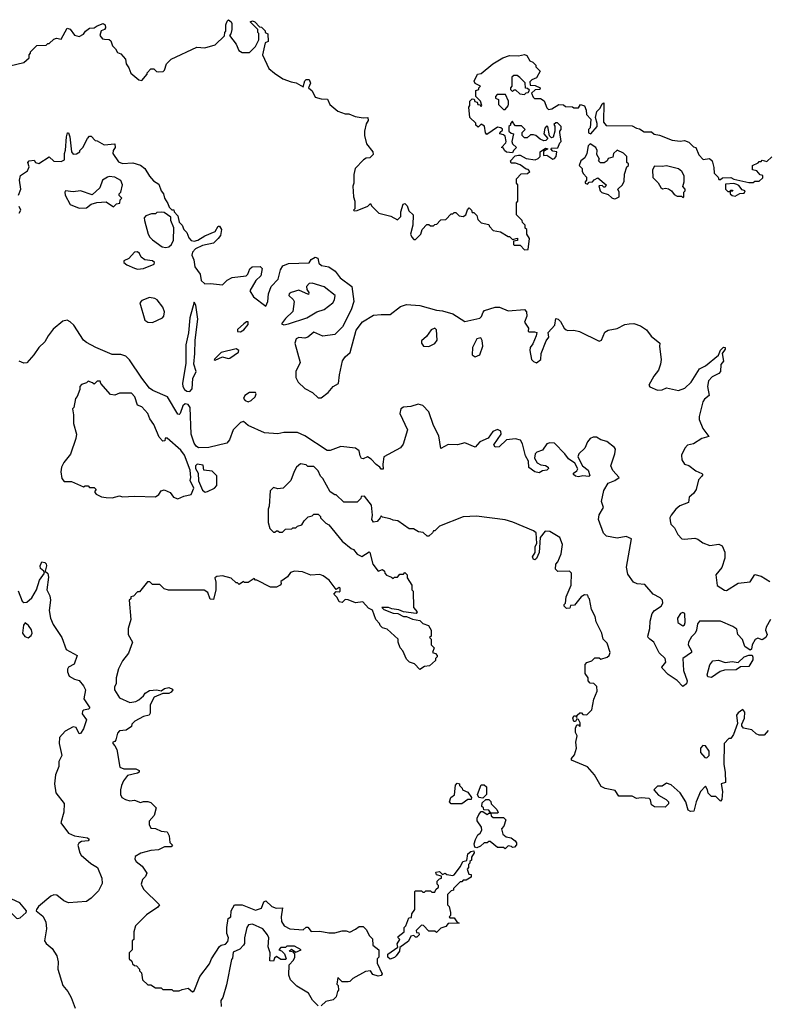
# Model space of a CAD drawing. Extents: x 2472589 to 2662339, y 701009 to 849030.
# Tile 320 of 406: x 2598368 to 2603369, y 725210 to 731800. Entities that reach past the tile are written whole.
import ezdxf

# ---------------------------------------------------------------- set-up
doc = ezdxf.new("R2010")
doc.units = 0

msp = doc.modelspace()

# ---------------------------------------------------------------- linework, layer by layer
at = {"layer": '0CON05XD'}
for points in [[(2598205, 731468.8), (2598396.1, 731513.9), (2598430, 731545), (2598430, 731565), (2598440, 731575), (2598440, 731585), (2598481.7, 731628.3), (2598545, 731630), (2598555, 731640), (2598565, 731640), (2598595, 731670), (2598613, 731677), (2598645, 731670), (2598685, 731742.5), (2598705, 731737.5), (2598735, 731697.5), (2598765, 731687.5), (2598795, 731702.5), (2598807.9, 731722.1), (2598835, 731743.8), (2598865, 731746.2), (2598885, 731760), (2598925, 731774), (2598940, 731765), (2598942, 731745), (2598935, 731733.3), (2598913.3, 731725), (2598902.5, 731695), (2598921.7, 731671.7), (2598935, 731670), (2598965, 731666.7), (2598978.3, 731658.3), (2598987.5, 731625), (2599007.5, 731605), (2599020.7, 731580.7), (2599045, 731572.5), (2599075, 731536.7), (2599079.2, 731505), (2599098.1, 731478.1), (2599112.1, 731442.1), (2599165, 731397.5), (2599185, 731392.5), (2599220, 731435), (2599220, 731445), (2599245, 731470), (2599265, 731470), (2599283, 731453), (2599295, 731450), (2599327, 731453), (2599337, 731463), (2599350, 731505), (2599380, 731535), (2599553, 731617), (2599605, 731612.5), (2599675, 731632.5), (2599738.3, 731691.7), (2599740, 731715), (2599747.5, 731722.5), (2599746.7, 731765), (2599755, 731790), (2599765, 731800), (2599782.5, 731785), (2599786.4, 731773.6), (2599786.4, 731733.6), (2599780, 731705), (2599770, 731695), (2599816.1, 731636.1), (2599833, 731593), (2599855, 731580), (2599905, 731580), (2599945, 731620), (2599967.5, 731665), (2599967.5, 731707.5), (2599960, 731715), (2599960, 731735), (2599910, 731785), (2599925, 731792.5), (2599940, 731785), (2599971.7, 731751.7), (2599985, 731750), (2600010, 731725), (2600010, 731715), (2600027.5, 731705), (2600030, 731655), (2600010, 731645), (2599992.5, 731565), (2600033.9, 731473.9), (2600071.2, 731441.2), (2600127.5, 731405), (2600183.8, 731383.8), (2600217, 731377), (2600265, 731350), (2600275, 731390), (2600285, 731400), (2600305, 731400), (2600312.5, 731375), (2600300, 731345), (2600323, 731323), (2600345, 731282.5), (2600385, 731270), (2600427, 731267), (2600442.3, 731232.3), (2600495, 731187.5), (2600545, 731170), (2600569.3, 731169.3), (2600611.7, 731151.7), (2600665, 731143.3), (2600696.7, 731145), (2600698.8, 731125), (2600686, 731104), (2600673.8, 731055), (2600673.8, 731025), (2600688.3, 730968.3), (2600730, 730915), (2600731.7, 730898.3), (2600710, 730875), (2600685, 730872.5), (2600667, 730863), (2600612.5, 730805), (2600602.5, 730765), (2600602.5, 730705), (2600596.7, 730685), (2600600, 730615), (2600608.8, 730585), (2600610, 730535), (2600600, 730525), (2600605, 730520), (2600625, 730522.5), (2600697, 730553), (2600715, 730570), (2600720, 730555), (2600770, 730505), (2600850, 730485), (2600895, 730460), (2600917, 730483), (2600917.5, 730515), (2600932.5, 730565), (2600945, 730570), (2600960, 730555), (2600971.7, 730521.7), (2601000, 730495), (2600997.5, 730425), (2600982.5, 730365), (2600990, 730345), (2601005, 730330), (2601015, 730330), (2601050, 730365), (2601060, 730395), (2601091.7, 730428.3), (2601105, 730430), (2601115, 730420), (2601135, 730420), (2601145, 730430), (2601158.3, 730431.7), (2601180, 730455), (2601185, 730460), (2601218.3, 730461.7), (2601255, 730500), (2601265, 730500), (2601275, 730510), (2601285, 730510), (2601308.3, 730488.3), (2601335, 730482.5), (2601352.5, 730495), (2601363, 730527), (2601375, 730540), (2601390, 730525), (2601395, 730510), (2601405, 730510), (2601425, 730490), (2601431.7, 730461.7), (2601455, 730440), (2601505, 730430), (2601510, 730415), (2601535, 730390), (2601585, 730380), (2601635, 730350), (2601645, 730350), (2601665, 730330), (2601697, 730337), (2601698.3, 730321.7), (2601671.7, 730318.3), (2601670, 730295), (2601675, 730290), (2601715, 730290), (2601745, 730260), (2601768.3, 730261.7), (2601777.5, 730335), (2601760, 730365), (2601760, 730395), (2601750, 730405), (2601750, 730425), (2601731.7, 730441.7), (2601730, 730455), (2601690, 730495), (2601690, 730575), (2601700, 730585), (2601700, 730695), (2601690, 730705), (2601690, 730735), (2601721.7, 730768.3), (2601765, 730770), (2601780, 730785), (2601768.3, 730798.3), (2601755, 730800), (2601715, 730827.5), (2601685, 730840), (2601655, 730840), (2601650, 730855), (2601681.7, 730888.3), (2601705, 730892.5), (2601715, 730892.5), (2601755, 730870), (2601817, 730863), (2601835, 730870), (2601850, 730885), (2601850, 730915), (2601885, 730940), (2601900, 730935), (2601871.7, 730918.3), (2601871.7, 730891.7), (2601895, 730892.5), (2601935, 730867.5), (2601945, 730870), (2601957.5, 730885), (2601960, 730915), (2601935, 730920), (2601920, 730935), (2601925, 730940), (2601968.3, 730941.7), (2601980, 730975), (2601990, 730985), (2601980, 731045), (2601980, 731055), (2601990, 731065), (2601990, 731085), (2601965, 731110), (2601955, 731110), (2601941.7, 731098.3), (2601947.5, 731087.5), (2601947.5, 731055), (2601936.7, 731013.3), (2601925, 731010), (2601912.5, 731022.5), (2601900, 731085), (2601891.7, 731088.3), (2601880, 731075), (2601873.3, 731035), (2601900, 731005), (2601888.3, 730991.7), (2601875, 730990), (2601849.3, 730999.3), (2601820, 731025), (2601805, 731030), (2601785, 731030), (2601761.7, 731008.3), (2601745, 731010), (2601730, 731025), (2601730, 731045), (2601750, 731065), (2601725, 731090), (2601685, 731090), (2601670, 731105), (2601665, 731120), (2601650, 731105), (2601650, 731095), (2601640, 731085), (2601640, 731055), (2601655, 731040), (2601670, 731035), (2601660, 730985), (2601665, 730970), (2601690, 730945), (2601670, 730925), (2601665, 730910), (2601625, 730912.5), (2601610, 730925), (2601605, 730940), (2601590, 730945), (2601620, 730975), (2601622.5, 730985), (2601615, 731020), (2601605, 731030), (2601580, 731035), (2601581.7, 731048.3), (2601598.3, 731061.7), (2601598.3, 731068.3), (2601587, 731077), (2601565, 731080), (2601491.7, 731031.7), (2601483, 731043), (2601476.4, 731086.4), (2601455, 731100), (2601435, 731080), (2601420, 731095), (2601418.3, 731108.3), (2601380, 731145), (2601372.5, 731215), (2601380, 731225), (2601380, 731255), (2601395, 731270), (2601408.3, 731268.3), (2601411.7, 731251.7), (2601428.3, 731248.3), (2601431.7, 731231.7), (2601445, 731230), (2601455, 731220), (2601460, 731225), (2601450, 731255), (2601420, 731285), (2601420, 731325), (2601438.3, 731331.7), (2601440, 731345), (2601450, 731355), (2601413.6, 731373.6), (2601408.3, 731388.3), (2601430, 731435), (2601455, 731440), (2601532.5, 731505), (2601600, 731545), (2601645, 731560), (2601705, 731557.5), (2601745, 731566.7), (2601759.3, 731559.3), (2601780, 731525), (2601800, 731515), (2601820, 731495), (2601820, 731485), (2601850, 731455), (2601825, 731410), (2601793, 731397), (2601780, 731385), (2601781.7, 731361.7), (2601815, 731360), (2601850, 731345), (2601848.3, 731331.7), (2601815, 731330), (2601791.7, 731308.3), (2601801.7, 731281.7), (2601812.5, 731272.5), (2601851.7, 731271.7), (2601876.4, 731256.4), (2601895, 731210), (2601905, 731200), (2601927, 731203), (2601975, 731232.5), (2602005, 731230), (2602018.3, 731218.3), (2602065, 731217.5), (2602075, 731210), (2602105, 731210), (2602118.3, 731231.7), (2602145, 731222.5), (2602157.5, 731195), (2602160, 731165), (2602187.5, 731135), (2602183, 731077), (2602172.5, 731065), (2602173.3, 731043.3), (2602187.5, 731035), (2602230, 731085), (2602230.8, 731105), (2602218.8, 731145), (2602228.8, 731185), (2602251.1, 731208.9), (2602265, 731237.5), (2602275, 731242.5), (2602274.2, 731114.2), (2602291.7, 731091.7), (2602465, 731090), (2602493, 731073), (2602515, 731070), (2602545, 731050), (2602595, 731050), (2602613, 731033), (2602647, 731027), (2602733, 730993), (2602785, 730987.5), (2602815, 730992.5), (2602845, 730980), (2602875, 730950), (2602890, 730945), (2602910, 730895), (2602940, 730865), (2602981.7, 730871.7), (2603000, 730855), (2603011.7, 730811.7), (2603013, 730773), (2603040, 730745), (2603045, 730730), (2603055, 730730), (2603068.3, 730741.7), (2603125, 730743.3), (2603145, 730732.5), (2603245, 730710), (2603275, 730710), (2603285, 730720), (2603315, 730720), (2603338.3, 730741.7), (2603338.3, 730758.3), (2603321.7, 730761.7), (2603298.3, 730788.3), (2603270, 730795), (2603270, 730825), (2603308.3, 730841.7), (2603315, 730850), (2603328.3, 730851.7), (2603335, 730860), (2603365, 730850), (2603398.3, 730881.7)], [(2601745, 731300), (2601755, 731310), (2601768.3, 731311.7), (2601778.3, 731328.3), (2601765, 731340), (2601751.7, 731341.7), (2601748.3, 731378.3), (2601713, 731413), (2601695, 731427.5), (2601673, 731427), (2601660, 731415), (2601660, 731355), (2601650, 731345), (2601651.7, 731331.7), (2601665, 731320), (2601675, 731330), (2601685, 731330), (2601713, 731303), (2601745, 731300)], [(2601615, 731200), (2601636.2, 731223.8), (2601637.5, 731235), (2601637.5, 731255), (2601618.3, 731298.3), (2601561.7, 731298.3), (2601550, 731285), (2601550, 731275), (2601570, 731265), (2601571.7, 731231.7), (2601605, 731200), (2601615, 731200)], [(2598360, 730625), (2598375.6, 730665), (2598365.8, 730725), (2598372.9, 730757.1), (2598420.7, 730789.3), (2598430, 730815), (2598422.5, 730845), (2598430, 730855), (2598465, 730860), (2598473.3, 730843.3), (2598495, 730836.7), (2598565, 730882.5), (2598595, 730854), (2598645, 730852), (2598667.5, 730862.5), (2598666.7, 730905), (2598673.9, 730926.1), (2598680, 731015), (2598688.3, 731041.7), (2598695, 731042.5), (2598704, 731015), (2598713.3, 730915), (2598725, 730900), (2598747, 730903), (2598770, 730915), (2598770, 730925), (2598790, 730945), (2598820, 731005), (2598835, 731020), (2598845, 731020), (2598871.7, 730991.7), (2598885, 730990), (2598933, 730963), (2599005, 730970), (2599006.2, 730945), (2598992, 730925), (2598990, 730905), (2599028.3, 730848.3), (2599055, 730837.5), (2599125, 730842.5), (2599175, 730826.7), (2599205, 730803.3), (2599235, 730752.5), (2599262.3, 730722.3), (2599299.4, 730699.4), (2599314.1, 730654.1), (2599328.8, 730635), (2599336.7, 730605), (2599359.5, 730569.5), (2599367.5, 730545), (2599385, 730527.5), (2599398.3, 730528.3), (2599400, 730515), (2599425, 730487.5), (2599433.3, 730445), (2599455.5, 730425.5), (2599466.2, 730395), (2599485.8, 730375.8), (2599499.3, 730339.3), (2599515, 730322.5), (2599535, 730317.5), (2599560, 730325), (2599606.2, 730353.8), (2599675, 730382.5), (2599695, 730417.5), (2599705, 730417.5), (2599716.7, 730395), (2599710, 730355), (2599695, 730336)], [(2602345, 730600), (2602355, 730602.5), (2602377.5, 730615), (2602377.5, 730645), (2602370, 730665), (2602400, 730695), (2602411.7, 730718.3), (2602413, 730767), (2602430, 730815), (2602440, 730825), (2602440, 730835), (2602430, 730845), (2602430, 730885), (2602407, 730907), (2602365, 730926.7), (2602340, 730905), (2602335, 730880), (2602305, 730870), (2602297.5, 730855), (2602277.7, 730842.3), (2602253, 730843), (2602240, 730855), (2602247.5, 730867.5), (2602228.3, 730898.3), (2602230, 730925), (2602222.5, 730945), (2602185, 730970), (2602170, 730955), (2602162.5, 730905), (2602147.5, 730875), (2602122.5, 730855), (2602110, 730825), (2602130, 730805), (2602130, 730785), (2602138.3, 730768.3), (2602160, 730745), (2602160, 730725), (2602150, 730715), (2602150, 730705), (2602165, 730700), (2602178.3, 730711.7), (2602200, 730715), (2602210.7, 730729.3), (2602235, 730742.5), (2602290, 730695), (2602285, 730680), (2602275, 730680), (2602265, 730690), (2602241.7, 730688.3), (2602250, 730655), (2602263, 730643), (2602305, 730630), (2602328.3, 730608.3), (2602345, 730600)], [(2602805, 730610), (2602810, 730615), (2602810, 730645), (2602820, 730655), (2602820, 730665), (2602803.6, 730683.6), (2602812.5, 730715), (2602812.5, 730755), (2602796.7, 730785), (2602775, 730801.2), (2602695, 730822.5), (2602665, 730817.5), (2602615, 730820), (2602600, 730795), (2602603, 730743), (2602638.3, 730708.3), (2602657, 730677), (2602668.3, 730668.3), (2602687.5, 730672.5), (2602707.7, 730667.7), (2602727.5, 730655), (2602745, 730630), (2602765, 730620), (2602795, 730620), (2602805, 730610)], [(2598765, 730537.5), (2598815, 730540), (2598845.5, 730564.5), (2598883.1, 730576.9), (2598945, 730582), (2598995, 730547.5), (2599015, 730567.5), (2599037.5, 730572.5), (2599040, 730595), (2599050, 730605), (2599033, 730623), (2599032.5, 730635), (2599043.3, 730646.7), (2599056.2, 730695), (2599044, 730724), (2599005, 730746), (2598965, 730750), (2598954.5, 730745.5), (2598921.2, 730725), (2598903.3, 730675), (2598853, 730627), (2598775, 730655.7), (2598725, 730648.5), (2598675, 730654), (2598668.6, 730645), (2598671.1, 730625), (2598704.2, 730564.2), (2598765, 730537.5)], [(2603155, 730620), (2603185, 730637.5), (2603215, 730640), (2603220, 730655), (2603201.7, 730661.7), (2603179.3, 730689.3), (2603165, 730697.5), (2603145, 730703.3), (2603090, 730700), (2603090, 730665), (2603105, 730650), (2603120, 730650), (2603121.7, 730658.3), (2603135, 730660), (2603138.3, 730651.7), (2603120, 730650), (2603120, 730635), (2603135, 730622.5), (2603155, 730620)], [(2598365, 730505.8), (2598374, 730526), (2598365, 730550)], [(2599345, 730276.2), (2599365, 730280), (2599384.1, 730295.9), (2599396.2, 730325), (2599398, 730408), (2599377.5, 730455), (2599378.3, 730478.3), (2599335, 730510), (2599315, 730512.5), (2599285, 730510), (2599275, 730500), (2599248.3, 730501.7), (2599211.7, 730488.3), (2599200, 730475), (2599203.3, 730455), (2599226, 730365), (2599238, 730345), (2599255.7, 730325.7), (2599320.9, 730280.9), (2599345, 730276.2)], [(2599695, 730336), (2599663.3, 730305), (2599590.6, 730289.4), (2599542.9, 730267.1), (2599523.3, 730243.3), (2599520, 730225), (2599533, 730193), (2599538.8, 730145), (2599575, 730096.7), (2599582, 730055), (2599605, 730032.9), (2599645, 730034.7), (2599724.4, 730025.6), (2599755, 730056.7), (2599790, 730075), (2599883.6, 730086.4), (2599893.6, 730096.4), (2599906.4, 730133.6), (2599922.5, 730145), (2599977.3, 730147.3), (2599990, 730135), (2599980, 730085), (2599946.7, 730055), (2599907.5, 729985), (2599931.2, 729945), (2600015, 729882.5), (2600026.7, 729915), (2600032.5, 729965), (2600050, 730015), (2600096.1, 730063.9), (2600111.4, 730125), (2600127, 730153), (2600165, 730167.5), (2600305, 730173.3), (2600317.5, 730195), (2600345, 730210), (2600362.5, 730205), (2600369.5, 730169.5), (2600385.9, 730155.9), (2600435, 730145.7), (2600477.8, 730117.8), (2600511.5, 730071.5), (2600590, 730015), (2600602.7, 729915), (2600585, 729857.5), (2600526.9, 729745), (2600475, 729692), (2600395, 729681.2), (2600335, 729708.6), (2600295, 729674.2), (2600275, 729669.2), (2600235, 729674), (2600216.2, 729665), (2600209.2, 729635), (2600242.9, 729505), (2600215.5, 729445), (2600215.5, 729405), (2600231.1, 729375), (2600275, 729332.1), (2600325.3, 729305.3), (2600365, 729269.5), (2600385, 729270), (2600432.1, 729305), (2600464.7, 729345.3), (2600500.5, 729365), (2600506.4, 729423.6), (2600526.4, 729516.4), (2600545, 729542.5), (2600578.2, 729571.8), (2600618.5, 729721.5), (2600661.7, 729778.3), (2600735, 729821.5), (2600785, 729828), (2600845, 729826.9), (2600915, 729879.6), (2600955, 729893.8), (2601045, 729886.5), (2601155, 729855.8), (2601195, 729851.9), (2601265, 729830.6), (2601345, 729781.2), (2601445, 729802), (2601457, 729813), (2601467.3, 729842.7), (2601477.1, 729852.9), (2601547.5, 729875), (2601576.9, 729876.9), (2601635, 729852.5), (2601745, 729860), (2601757.5, 729845), (2601760, 729815), (2601743.8, 729775), (2601771.2, 729735), (2601770, 729715), (2601775, 729710), (2601811.7, 729711.7), (2601826.1, 729706.1), (2601822.5, 729685), (2601800.4, 729629.6), (2601783.5, 729605), (2601780, 729585), (2601792.5, 729525), (2601805, 729512), (2601825, 729504), (2601853.8, 729525), (2601856.2, 729565), (2601890, 729650), (2601907.5, 729675), (2601903, 729707), (2601946.7, 729755), (2601955, 729800), (2601970, 729795), (2601985, 729780), (2602010, 729735), (2602023.9, 729723.9), (2602035, 729718.8), (2602075, 729721.4), (2602112.4, 729712.4), (2602245, 729648.8), (2602260, 729655), (2602281.9, 729708.1), (2602305, 729722.5), (2602365, 729732.2), (2602415, 729759.2), (2602444.6, 729765.4), (2602475, 729766.5), (2602521.7, 729751.7), (2602561.4, 729725), (2602592.8, 729682.8), (2602650, 729635), (2602647.5, 729612.5), (2602658.9, 729525), (2602654.5, 729495), (2602641.9, 729455), (2602608.9, 729415), (2602577.5, 729355), (2602583.9, 729343.9), (2602635, 729320.6), (2602665, 729322.2), (2602695, 729335.7), (2602775, 729318.1), (2602816.6, 729333.4), (2602859.2, 729375), (2602915, 729463.3), (2602955.6, 729484.4), (2603042.5, 729555), (2603055, 729587.5), (2603075, 729607.5), (2603086.7, 729606.7), (2603087.5, 729595), (2603067.5, 729565), (2603076.7, 729515), (2603058, 729492), (2603056, 729445), (2603045, 729432), (2602999.7, 729410.3), (2602976.7, 729383.3), (2602968.2, 729345), (2602980, 729285), (2602949.4, 729260.6), (2602937.9, 729242.1), (2602913.8, 729145), (2602913.8, 729125), (2602937.7, 729065), (2602978.8, 729011.2), (2602932.1, 728997.9), (2602875, 728961.1), (2602835, 728951.4), (2602817.4, 728932.6), (2602795.5, 728885), (2602797.5, 728855), (2602814.2, 728825), (2602845, 728815.5), (2602891.2, 728781.2), (2602932, 728762), (2602937.5, 728755), (2602930, 728745), (2602909.5, 728720.5), (2602893.8, 728655), (2602875, 728628.5), (2602846.9, 728605), (2602841.7, 728568.3), (2602784.7, 728545.3), (2602756.3, 728523.7), (2602725.6, 728485), (2602718, 728465), (2602719.2, 728445), (2602724.6, 728424.6), (2602749.1, 728399.1), (2602771.4, 728355), (2602796.4, 728326.4), (2602815, 728322.2), (2602885, 728330), (2602905, 728323.1), (2602938.3, 728298.3), (2602985, 728281.2), (2603045, 728290.8), (2603067.9, 728277.9), (2603085.5, 728235.5), (2603085.5, 728195.5), (2603065, 728134.3), (2603024.5, 728085.5), (2603034.3, 728014.3), (2603081.7, 727981.7), (2603095, 727980), (2603175, 728028.8), (2603255, 728037.5), (2603285, 728086.7), (2603327.5, 728075), (2603385, 728040)], [(2599155, 730130), (2599195, 730133.8), (2599266.1, 730163.9), (2599270, 730175), (2599255, 730186.7), (2599203.9, 730193.9), (2599180.8, 730210.8), (2599168.6, 730235), (2599155, 730245.6), (2599135, 730244), (2599097.5, 730202.5), (2599063.8, 730185), (2599063.3, 730175), (2599085, 730159.4), (2599135, 730136.2), (2599155, 730130)], [(2600135, 729756.9), (2600165, 729764.6), (2600288.8, 729805), (2600355, 729845.6), (2600405, 729860), (2600462, 729905), (2600473.8, 729925), (2600478.8, 729955), (2600405, 730012.5), (2600325, 730036.2), (2600305, 730033.8), (2600286.7, 730015), (2600287.5, 729995), (2600302.5, 729975), (2600298.8, 729961.2), (2600235, 729989.4), (2600183.8, 729975), (2600171.2, 729965), (2600168.8, 729955), (2600197.8, 729927.8), (2600203.3, 729913.3), (2600194.1, 729845.9), (2600145, 729800), (2600118, 729765), (2600135, 729756.9)], [(2599255, 729773.8), (2599322, 729805), (2599330.8, 729815), (2599335.7, 729845), (2599325, 729876.7), (2599286.2, 729925), (2599272.5, 729935), (2599235, 729940), (2599185, 729921.4), (2599172.2, 729905), (2599205, 729790), (2599225, 729775.6), (2599255, 729773.8)], [(2599505, 729311.6), (2599520.7, 729329.3), (2599525, 729397.5), (2599547.5, 729445), (2599531.5, 729495), (2599539.7, 729565), (2599540.6, 729655), (2599559.5, 729795), (2599545, 729890), (2599535, 729910), (2599505.6, 729805), (2599497.1, 729705), (2599479.3, 729625), (2599478.2, 729501.8), (2599457.1, 729365), (2599459.4, 729345), (2599470.6, 729325), (2599485, 729314), (2599505, 729311.6)], [(2601575, 728942), (2601548.3, 728938.3), (2601538.8, 728955), (2601589.5, 729025), (2601585.3, 729045.3), (2601565, 729057.1), (2601531.9, 729045), (2601500.7, 728999.3), (2601445.7, 728975), (2601415, 728939.2), (2601345, 728968.2), (2601295.8, 728954.2), (2601235, 728957.2), (2601185, 728930), (2601171.6, 729015), (2601135, 729083.1), (2601103.7, 729175), (2601065, 729218.4), (2601033.8, 729226.2), (2600985, 729210.8), (2600935, 729207.1), (2600917.8, 729195), (2600911.2, 729165), (2600961.9, 729055), (2600931.9, 728958.1), (2600914.2, 728935), (2600804.3, 728875), (2600795.8, 728825), (2600799.3, 728790.7), (2600785, 728792.5), (2600776.2, 728806.2), (2600752.4, 728822.4), (2600718.5, 728858.5), (2600695, 728873.8), (2600665, 728862), (2600655, 728864), (2600645, 728881.2), (2600638.2, 728915), (2600615, 728931.6), (2600515, 728943.2), (2600445, 728917.8), (2600425, 728917.6), (2600275, 729013.8), (2600225, 729037.3), (2600135, 729036.7), (2600095, 729028.2), (2600005, 729034.5), (2599895, 729083.3), (2599865, 729110), (2599845, 729104.3), (2599795, 729055.7), (2599771.9, 728988.1), (2599753.1, 728965), (2599633.9, 728936.1), (2599564.2, 728934.2), (2599547.3, 728945), (2599535.3, 728965), (2599515, 729026.2), (2599508.1, 729205), (2599495.4, 729225.4), (2599475, 729228.3), (2599458.7, 729215), (2599440.6, 729165), (2599435, 729158.6), (2599425, 729160), (2599356.1, 729275), (2599258.8, 729318.8), (2599236.2, 729335), (2599185, 729400), (2599102.7, 729522.7), (2599078, 729548), (2599045, 729559.2), (2598985, 729559.6), (2598877.5, 729605), (2598815, 729638.9), (2598795, 729655.9), (2598729.1, 729755), (2598705, 729778.5), (2598685, 729788.5), (2598655, 729782.4), (2598590.9, 729729.1), (2598557.7, 729685), (2598536.7, 729643.3), (2598494.6, 729605), (2598463, 729557), (2598415, 729503.3), (2598395, 729501.4), (2598365, 729514.5)], [(2599845, 729711.2), (2599867.5, 729725), (2599895, 729760), (2599895, 729777.5), (2599885, 729777.5), (2599867.5, 729765), (2599823.9, 729726.1), (2599825, 729712.5), (2599845, 729711.2)], [(2601105, 729611.9), (2601145, 729632.5), (2601161.2, 729655), (2601156.7, 729725), (2601145.7, 729735.7), (2601121.2, 729725), (2601089.5, 729680.5), (2601055, 729650), (2601056.2, 729635), (2601070, 729615), (2601105, 729611.9)], [(2601415, 729543.8), (2601445, 729557.5), (2601465.8, 729615), (2601462.3, 729652.3), (2601451.7, 729671.7), (2601425, 729663.8), (2601395.7, 729605), (2601395, 729557.5), (2601415, 729543.8)], [(2599675, 729522), (2599725, 729544.3), (2599762.6, 729532.6), (2599773.8, 729535), (2599832, 729575), (2599834.2, 729585), (2599815, 729597.8), (2599715, 729572), (2599667.5, 729525), (2599675, 729522)], [(2599425, 728594.2), (2599465, 728611.2), (2599515, 728622.5), (2599533.3, 728665), (2599507.5, 728715), (2599513.3, 728735), (2599508, 728785), (2599469.2, 728885), (2599445, 728918.8), (2599355, 729000), (2599341.7, 728998.3), (2599338.3, 728981.7), (2599325, 728980), (2599300, 729005), (2599265, 729090), (2599238.3, 729128.3), (2599224.2, 729165), (2599185, 729208), (2599155, 729220), (2599136.7, 729276.7), (2599115, 729300), (2599035, 729300), (2599005, 729287.5), (2598975, 729292.5), (2598910, 729365), (2598905, 729380), (2598885, 729380), (2598865, 729360), (2598855, 729370), (2598825, 729380), (2598815, 729370), (2598781.7, 729358.3), (2598770, 729345), (2598770, 729325), (2598751.7, 729278.3), (2598740, 729265), (2598730, 729205), (2598720, 729195), (2598727.5, 729155), (2598728.3, 729098.3), (2598746.7, 729025), (2598743, 728997), (2598707, 728893), (2598663, 728837), (2598647.5, 728805), (2598643.3, 728773.3), (2598648.3, 728728.3), (2598665, 728710), (2598715, 728710), (2598795, 728672.5), (2598805, 728680), (2598825, 728680), (2598835, 728670), (2598865, 728670), (2598880, 728655), (2598870, 728645), (2598870, 728635), (2598880, 728625), (2598915, 728607.5), (2598945, 728602.5), (2598985, 728600), (2599035, 728613.3), (2599055, 728606.7), (2599135, 728612), (2599275, 728606.2), (2599297.7, 728622.3), (2599315, 728647.5), (2599335, 728652.5), (2599375, 728636.7), (2599397.5, 728605), (2599425, 728594.2)], [(2599895, 729243.2), (2599915, 729250.7), (2599942.3, 729275), (2599949.3, 729295), (2599944, 729304), (2599905, 729305.3), (2599873.9, 729285), (2599865, 729264.3), (2599875, 729250.4), (2599895, 729243.2)], [(2603390, 727785), (2603361.2, 727735), (2603357.5, 727715), (2603367.1, 727685), (2603359.2, 727665), (2603335, 727649.2), (2603305, 727660), (2603288.3, 727651.7), (2603266.7, 727615), (2603262.5, 727587.5), (2603255, 727580), (2603218.8, 727605), (2603202.7, 727652.7), (2603172.5, 727685), (2603165, 727720), (2603138.3, 727738.3), (2603055, 727773.8), (2602916.1, 727773.9), (2602902.7, 727757.3), (2602896, 727715), (2602885.7, 727695), (2602861.1, 727668.9), (2602842.5, 727635), (2602840, 727615), (2602862.5, 727575), (2602862.5, 727565), (2602803.8, 727525), (2602808, 727445), (2602832.5, 727375), (2602827.5, 727355), (2602805, 727337.5), (2602765, 727377.5), (2602705, 727417.5), (2602665, 727460), (2602663.9, 727466.1), (2602690, 727500), (2602686.7, 727525), (2602645, 727562.5), (2602608.8, 727635), (2602584.2, 727654.2), (2602571.2, 727665), (2602570, 727675), (2602583.1, 727725), (2602584.4, 727775), (2602598.1, 727825), (2602615, 727845.6), (2602660, 727875), (2602669.2, 727895), (2602668, 727915), (2602651.7, 727931.7), (2602605, 727955.7), (2602549.9, 728019.9), (2602497.5, 728025), (2602473.8, 728035), (2602435, 728090), (2602427.7, 728135), (2602460, 728325), (2602425, 728340.8), (2602365, 728330), (2602294, 728344), (2602274.1, 728364.1), (2602240, 728455), (2602244.4, 728485.6), (2602274, 728535), (2602260.8, 728575), (2602275, 728650), (2602305, 728697.5), (2602348.8, 728715), (2602377.5, 728735), (2602335, 728782.5), (2602321.1, 728815), (2602348.1, 728895), (2602353.8, 728925), (2602347.8, 728937.8), (2602295, 728976), (2602255, 728988.8), (2602225.8, 729005.8), (2602205, 729005.8), (2602185, 728996), (2602167.1, 728975), (2602148.3, 728931.7), (2602108.6, 728895), (2602100.8, 728875), (2602133.1, 728813.1), (2602171.2, 728785), (2602181.7, 728748.3), (2602175, 728743.3), (2602135, 728747.5), (2602105, 728740.8), (2602085, 728744.2), (2602073.3, 728755), (2602073.3, 728765), (2602095, 728780), (2602101.2, 728795), (2602082.3, 728832.3), (2602040, 728860), (2602015, 728894.2), (2601945, 728966.4), (2601915, 728967.8), (2601895, 728961.1), (2601865, 728918.8), (2601827.5, 728905), (2601816.2, 728895), (2601812.5, 728865), (2601828.8, 728835), (2601855, 728820), (2601885, 728816.7), (2601903.3, 728805), (2601906, 728796), (2601895, 728784), (2601865, 728780), (2601843.6, 728766.4), (2601813.6, 728773.6), (2601772.6, 728802.6), (2601771.9, 728845), (2601751.1, 728881.1), (2601731.7, 728961.7), (2601716.9, 728986.9), (2601685.4, 728995.4), (2601625, 728987.3), (2601575, 728942)], [(2602708.3, 726551.7), (2602685, 726530), (2602615, 726531.2), (2602594.2, 726544.2), (2602588, 726578), (2602578, 726588), (2602525, 726592), (2602495, 726587.5), (2602463.9, 726603.9), (2602375, 726603.3), (2602350.7, 726640.7), (2602283.6, 726653.6), (2602257, 726667), (2602212.5, 726745), (2602165, 726800), (2602060, 726845), (2602060, 726855), (2602079.5, 726880.5), (2602093.3, 726925), (2602088.8, 726965), (2602097.5, 727007.5), (2602085, 727030), (2602085, 727057.5), (2602095, 727080), (2602105, 727080), (2602115, 727070), (2602117.5, 727075), (2602117.5, 727095), (2602106.4, 727116.4), (2602095, 727120), (2602086.7, 727103.3), (2602075, 727103.3), (2602068.8, 727125), (2602075, 727140), (2602085, 727140), (2602095, 727130), (2602097.5, 727145), (2602115, 727160), (2602125, 727160), (2602135, 727150), (2602161.7, 727148.3), (2602195, 727180), (2602208.3, 727251.7), (2602230, 727305), (2602228.3, 727338.3), (2602208.3, 727358.3), (2602185, 727360), (2602170, 727375), (2602170, 727395), (2602150, 727425), (2602150, 727485), (2602161.7, 727498.3), (2602195, 727510), (2602215, 727530), (2602245, 727530), (2602255, 727520), (2602297, 727533), (2602310, 727545), (2602316.7, 727565), (2602297, 727627), (2602270, 727655), (2602262.5, 727695), (2602225, 727770), (2602217.5, 727805), (2602193, 727853), (2602180, 727925), (2602171.7, 727931.7), (2602168.3, 727948.3), (2602145, 727950), (2602123.6, 727936.4), (2602078.3, 727881.7), (2602051.7, 727878.3), (2602048.3, 727861.7), (2602025, 727860), (2602010, 727875), (2602010, 727885), (2602020, 727895), (2602023, 727937), (2602057.5, 728015), (2602060, 728095), (2602045, 728110), (2601967.5, 728107.5), (2601953, 728123), (2601953.3, 728155), (2601967.5, 728172.5), (2601990, 728225), (2601998.3, 728288.3), (2601981.2, 728335), (2601914.3, 728374.3), (2601883.8, 728376.2), (2601850, 728335), (2601842.9, 728235), (2601825.4, 728194.6), (2601814, 728184), (2601805, 728186.2), (2601798.9, 728205), (2601815.7, 728234.3), (2601815.6, 728274.4), (2601827.5, 728295), (2601822.5, 728365), (2601805, 728380), (2601667, 728437), (2601615, 728452.5), (2601423, 728477), (2601335, 728472.5), (2601175, 728410), (2601145, 728380), (2601135, 728380), (2601130, 728365), (2601105, 728342.5), (2601093, 728343), (2601067, 728367), (2601035, 728372.5), (2601001.7, 728391.7), (2600973, 728393), (2600897, 728447), (2600865, 728450), (2600845, 728460), (2600795, 728470), (2600785, 728480), (2600780, 728465), (2600759.2, 728440.8), (2600735, 728438), (2600722.5, 728455), (2600728.1, 728485), (2600721.7, 728551.7), (2600675, 728610), (2600651.7, 728608.3), (2600650, 728595), (2600625, 728570), (2600535, 728570), (2600485, 728620), (2600475, 728620), (2600445, 728640), (2600395, 728730), (2600380, 728745), (2600365, 728780), (2600335, 728810), (2600295, 728810), (2600285, 728820), (2600245, 728827.5), (2600220, 728805), (2600203.9, 728776.1), (2600182.5, 728715), (2600130, 728665), (2600095, 728660), (2600065, 728670), (2600043, 728647), (2600037.5, 728545), (2600030, 728525), (2600030, 728435), (2600040, 728395), (2600065, 728370), (2600075, 728370), (2600085, 728380), (2600095, 728380), (2600105, 728370), (2600125, 728370), (2600145, 728390), (2600187.5, 728392.5), (2600195, 728400), (2600215, 728400), (2600225, 728410), (2600255, 728420), (2600270, 728445), (2600298.3, 728471.7), (2600325, 728480), (2600335, 728490), (2600365, 728490), (2600380, 728475), (2600380, 728465), (2600415, 728430), (2600435, 728420), (2600525, 728310), (2600585, 728260), (2600600, 728255), (2600625, 728222.5), (2600657.5, 728207.5), (2600705, 728237.5), (2600710, 728235), (2600730, 728155), (2600765, 728110), (2600795, 728120), (2600808.3, 728108.3), (2600810, 728095), (2600821.7, 728081.7), (2600855, 728070), (2600865, 728060), (2600875, 728070), (2600895, 728070), (2600911.7, 728088.3), (2600935, 728090), (2600945, 728100), (2600960, 728085), (2600960, 728065), (2600990, 728015), (2600990, 727985), (2601000, 727975), (2601002.5, 727865), (2601027, 727837), (2601020, 727825), (2600935, 727836), (2600905, 727850), (2600856.2, 727856.2), (2600835, 727866.7), (2600790, 727865), (2600803.3, 727853.3), (2600865, 727827.5), (2600896.4, 727826.4), (2600935, 727806.7), (2600955, 727806.7), (2600995, 727788.8), (2601045, 727778.8), (2601065, 727760), (2601102.5, 727745), (2601120, 727715), (2601120, 727675), (2601110, 727665), (2601120, 727655), (2601120, 727615), (2601140, 727595), (2601130, 727565), (2601148.3, 727558.3), (2601160, 727545), (2601160, 727535), (2601150, 727525), (2601148.3, 727511.7), (2601110, 727475), (2601075, 727470), (2601045, 727450), (2601008.3, 727488.3), (2600975, 727500), (2600955, 727520), (2600930, 727575), (2600912.5, 727595), (2600900, 727635), (2600900, 727655), (2600825, 727720), (2600795, 727730), (2600780, 727745), (2600775, 727760), (2600750, 727785), (2600728.3, 727848.3), (2600700.7, 727860.7), (2600663.6, 727903.6), (2600615, 727896.2), (2600565, 727917.5), (2600545, 727920), (2600525, 727900), (2600505, 727903.8), (2600491.9, 727931.9), (2600470, 727955), (2600485, 727972.5), (2600505, 727970), (2600512.5, 727975), (2600512.5, 727995), (2600505, 728000), (2600485, 727987.5), (2600438.3, 728048.3), (2600398.3, 728078.3), (2600375, 728087.5), (2600315, 728083.3), (2600260, 728105), (2600205, 728109.2), (2600179.5, 728100.5), (2600158.6, 728071.4), (2600115, 728040), (2600117.5, 728025), (2600110, 728015), (2600085, 728002.5), (2600045, 728002.5), (2599955, 728050), (2599945, 728050), (2599935, 728060), (2599897, 728033), (2599872.5, 728032.5), (2599865, 728040), (2599835, 728020), (2599825, 728030), (2599815, 728030), (2599781.7, 728061.7), (2599725, 728078.8), (2599686.1, 728073.9), (2599673.3, 728065), (2599680, 728035), (2599680, 727985), (2599665, 727920), (2599641.7, 727921.7), (2599626, 727966), (2599601.2, 727981.2), (2599362.3, 727982.3), (2599335, 727990), (2599305, 728020), (2599255, 728020), (2599238.3, 728038.3), (2599221.7, 728038.3), (2599168.3, 727971.7), (2599155, 727970), (2599128.3, 727941.7), (2599111.7, 727938.3), (2599110, 727925), (2599100, 727915), (2599110, 727785), (2599093.3, 727725), (2599093.3, 727685), (2599122.5, 727635), (2599095, 727560), (2599055, 727510), (2599027.5, 727455), (2599012.5, 727395), (2599012.5, 727355), (2599002.5, 727335), (2599002.5, 727315), (2599035, 727262.5), (2599105, 727230), (2599145, 727237.5), (2599165, 727247.5), (2599196.7, 727275), (2599207, 727293), (2599235, 727310), (2599283.9, 727313.9), (2599315, 727307.5), (2599337.1, 727322.9), (2599365, 727330), (2599390, 727320), (2599392.5, 727315), (2599381.4, 727298.6), (2599365, 727290), (2599325, 727290), (2599266.7, 727265), (2599240.8, 727215), (2599240.7, 727159.3), (2599233.9, 727146.1), (2599195, 727136.2), (2599137.5, 727105), (2599117.5, 727085), (2599115, 727070), (2599080, 727045), (2599035, 727040), (2599022.5, 727025), (2599010.7, 726979.3), (2599005, 726970), (2598990, 726965), (2598990, 726955), (2599005, 726940), (2599016.7, 726915), (2599037, 726797), (2599065, 726786.7), (2599145, 726785.8), (2599167.5, 726775), (2599167.5, 726765), (2599155, 726758), (2599089.3, 726740.7), (2599062.5, 726705), (2599047.5, 726675), (2599042.5, 726645), (2599042.5, 726615), (2599050, 726595), (2599075, 726580), (2599105, 726572.5), (2599135, 726577.5), (2599175, 726560), (2599195, 726567.5), (2599225, 726567.5), (2599245, 726560), (2599280, 726525), (2599267.5, 726475), (2599233.3, 726435), (2599233.6, 726413.6), (2599245, 726390), (2599275, 726387.5), (2599315, 726370), (2599353.8, 726363.8), (2599367, 726337), (2599372.4, 726292.4), (2599388.8, 726275), (2599380, 726265), (2599336.1, 726263.9), (2599297, 726243), (2599245, 726238.8), (2599178.3, 726221.7), (2599140.7, 726199.3), (2599138.3, 726181.7), (2599147, 726167), (2599187.5, 726135), (2599217, 726087), (2599210, 726065), (2599190, 726045), (2599180, 726015), (2599195, 725980), (2599302.5, 725875), (2599290.7, 725859.3), (2599215, 725810), (2599142.5, 725735), (2599130, 725695), (2599130, 725645), (2599120, 725635), (2599120, 725575), (2599100, 725555), (2599100, 725515), (2599118.3, 725498.3), (2599121.7, 725481.7), (2599135, 725470), (2599148.3, 725468.3), (2599170, 725445), (2599170, 725435), (2599181.7, 725421.7), (2599190, 725375), (2599225, 725340), (2599245, 725340), (2599275, 725320), (2599315, 725320), (2599325, 725310), (2599385, 725310), (2599395, 725300), (2599435, 725300), (2599455, 725310), (2599495, 725317.5), (2599523, 725293), (2599535, 725300), (2599573, 725397), (2599638.3, 725481.7), (2599650, 725515), (2599705, 725597.5), (2599715, 725606.7), (2599745, 725613.8), (2599759.5, 725630.5), (2599763.8, 725655), (2599754.1, 725684.1), (2599754.1, 725724.1), (2599762.5, 725785), (2599780, 725795), (2599782.5, 725835), (2599804.2, 725875.8), (2599855, 725875.7), (2599945, 725841.4), (2599985.6, 725854.4), (2600001.2, 725895), (2600015, 725903.8), (2600055, 725863.8), (2600084.1, 725854.1)], [(2599608.3, 728638.3), (2599625, 728642.5), (2599670, 728665), (2599687, 728683), (2599687, 728747), (2599655, 728777.5), (2599600, 728785), (2599595, 728817.5), (2599554.1, 728825.9), (2599543.3, 728815), (2599543.6, 728796.4), (2599562.5, 728765), (2599563, 728713), (2599590.7, 728650.7), (2599608.3, 728638.3)], [(2598357.4, 727977.4), (2598385, 727908.1), (2598395, 727900.5), (2598415, 727901.2), (2598448.3, 727931.7), (2598479.4, 727985), (2598500.9, 728049.1), (2598532.5, 728095), (2598530, 728110), (2598506.2, 728126.2), (2598503.5, 728145), (2598515, 728171.2), (2598536.1, 728166.1), (2598545, 728157.5), (2598546.7, 728145), (2598538.3, 728108.3), (2598555, 728092.5), (2598559.3, 728069.3), (2598548.2, 727985), (2598568.5, 727945), (2598574.3, 727915.7), (2598563.8, 727845), (2598572.9, 727795), (2598592.3, 727752.3), (2598650, 727665), (2598678.6, 727585), (2598752.5, 727545), (2598732.8, 727487.2), (2598693.8, 727466.2), (2598686.5, 727453.5), (2598686.4, 727435), (2598697.5, 727407.5), (2598735, 727386), (2598765, 727378), (2598795, 727342.5), (2598806.8, 727315), (2598795.6, 727255), (2598837.5, 727195), (2598827.5, 727185), (2598795, 727178.8), (2598788.3, 727171.7), (2598786.2, 727155), (2598813.3, 727115), (2598793.3, 727055), (2598775, 727022.5), (2598765, 727020), (2598745, 727062.5), (2598725, 727066.7), (2598670.7, 727039.3), (2598633.6, 726995), (2598631.8, 726955), (2598650, 726875), (2598630, 726835), (2598628.7, 726801.3), (2598607.5, 726745), (2598600, 726685), (2598608.5, 726625), (2598664.6, 726555), (2598663.1, 726496.9), (2598642.2, 726425), (2598695, 726355.5), (2598735, 726337.9), (2598820, 726325), (2598832.5, 726315), (2598825, 726304.2), (2598780.9, 726299.1), (2598762.1, 726287.9), (2598757.1, 726275), (2598768.8, 726225), (2598779.2, 726209.2), (2598843.3, 726153.3), (2598888.5, 726125), (2598916.7, 726055), (2598919.3, 726019.3), (2598895, 725970), (2598845, 725920), (2598815, 725899.4), (2598695, 725888.5), (2598662.3, 725902.3), (2598615, 725940.4), (2598595, 725943.4), (2598575, 725934), (2598494.2, 725865), (2598478.8, 725845), (2598476.7, 725835), (2598521.2, 725801.2), (2598543.2, 725763.2), (2598546.9, 725715), (2598534, 725635), (2598545, 725616.7), (2598585, 725583.3), (2598615.5, 725535.5), (2598625.5, 725495), (2598622.9, 725445), (2598656.3, 725336.3), (2598690.4, 725295), (2598712.9, 725255), (2598737.5, 725185)], [(2602805, 727743.3), (2602815, 727750), (2602818.8, 727765), (2602816.2, 727826.2), (2602805, 727832.5), (2602787.5, 727825), (2602767.5, 727795), (2602770, 727765), (2602805, 727743.3)], [(2598425, 727662.9), (2598445, 727678), (2598451.4, 727695), (2598445.5, 727715.5), (2598425.5, 727745.5), (2598405, 727763.3), (2598391.9, 727748.1), (2598387.1, 727695), (2598401.1, 727671.1), (2598425, 727662.9)], [(2602995, 727397.5), (2602971.7, 727401.7), (2602966.7, 727415), (2602985, 727482.5), (2603005, 727510), (2603043.6, 727513.6), (2603087, 727497), (2603135, 727503.8), (2603173, 727497), (2603215, 727536.2), (2603245, 727546.7), (2603267, 727547), (2603273, 727533), (2603271.2, 727515), (2603245, 727470), (2603190.7, 727469.3), (2603161.7, 727448.3), (2603083, 727447), (2603053, 727437), (2602995, 727397.5)], [(2603375, 727043.3), (2603348, 727012), (2603315, 727012), (2603295, 727021.2), (2603265, 727047.5), (2603209.3, 727059.3), (2603197.5, 727075), (2603197.5, 727085), (2603215.7, 727124.3), (2603218, 727165), (2603205, 727182.5), (2603175, 727162), (2603162.5, 727145), (2603170.7, 727089.3), (2603142.5, 727015), (2603125, 726990), (2603111.7, 726988.3), (2603080, 726955), (2603077.5, 726815), (2603087.5, 726765), (2603090, 726695), (2603060, 726685), (2603070, 726635), (2603065, 726580), (2603055, 726570), (2603025, 726600), (2602995, 726600), (2602973, 726623), (2602970, 726645), (2602955, 726670), (2602922.5, 726635), (2602892.5, 726565), (2602877, 726503), (2602855, 726500), (2602840.3, 726510.3), (2602823.8, 726565), (2602786.4, 726626.4), (2602725, 726680), (2602695, 726690), (2602665, 726670), (2602635, 726670), (2602610, 726645), (2602640.7, 726610.7), (2602691.7, 726581.7), (2602707.5, 726565), (2602708.3, 726551.7)], [(2602965, 726860), (2602980, 726875), (2602980, 726905), (2602955, 726940), (2602938.3, 726941.7), (2602922.5, 726925), (2602922.5, 726895), (2602951.7, 726861.7), (2602965, 726860)], [(2601325, 726552.5), (2601255, 726552.5), (2601242.5, 726565), (2601252.5, 726595), (2601277, 726613), (2601282.5, 726677.5), (2601295, 726690), (2601310, 726685), (2601310, 726675), (2601327, 726657), (2601330, 726645), (2601365, 726630), (2601390, 726595), (2601388.3, 726581.7), (2601365, 726580), (2601325, 726552.5)], [(2601465, 726590), (2601440, 726595), (2601430, 726615), (2601455, 726680), (2601475, 726680), (2601490, 726665), (2601490, 726615), (2601465, 726590)], [(2601615, 726250), (2601605, 726260), (2601565, 726260), (2601515, 726300), (2601505, 726300), (2601495, 726290), (2601475, 726290), (2601450.7, 726269.3), (2601425, 726257.5), (2601413, 726263), (2601408.8, 726285), (2601416.4, 726313.6), (2601432.5, 726345), (2601447.5, 726355), (2601460, 726375), (2601456.7, 726396.7), (2601428.3, 726438.3), (2601427.5, 726455), (2601439.3, 726480.7), (2601455, 726500), (2601465, 726500), (2601495, 726480), (2601505, 726490), (2601520, 726490), (2601505, 726510), (2601471.7, 726511.7), (2601470, 726525), (2601460, 726535), (2601461.7, 726558.3), (2601485, 726580), (2601505, 726580), (2601518.3, 726568.3), (2601521.7, 726551.7), (2601560, 726515), (2601567.5, 726495), (2601565, 726490), (2601520, 726490), (2601521.7, 726471.7), (2601535, 726460), (2601605, 726460), (2601620, 726445), (2601606.7, 726403.3), (2601590, 726385), (2601599.3, 726349.3), (2601621.2, 726331.2), (2601655, 726323.3), (2601682.5, 726305), (2601691.7, 726291.7), (2601691.7, 726278.3), (2601678.3, 726261.7), (2601665, 726260), (2601657, 726267), (2601635, 726270), (2601615, 726250)], [(2600845, 725512.5), (2600830, 725525), (2600830, 725545), (2600898.3, 725591.7), (2600892.5, 725615), (2600910, 725645), (2600900, 725655), (2600900, 725665), (2600940, 725695), (2600940, 725725), (2600950, 725735), (2600971.7, 725788.3), (2600988.3, 725791.7), (2600990, 725815), (2601010, 725845), (2601010, 725965), (2601015, 725970), (2601055, 725970), (2601065, 725960), (2601075, 725960), (2601085, 725970), (2601115, 725970), (2601125, 725960), (2601145, 725960), (2601151.7, 725978.3), (2601170, 725995), (2601170, 726005), (2601160, 726015), (2601160, 726035), (2601175, 726050), (2601190, 726055), (2601188.3, 726068.3), (2601157, 726077), (2601152.5, 726095), (2601175, 726100), (2601195, 726080), (2601215, 726087.5), (2601225, 726080), (2601265, 726073.3), (2601275, 726077.5), (2601316.7, 726133.3), (2601332.5, 726165), (2601358.3, 726171.7), (2601365, 726216.7), (2601385, 726233.3), (2601406.7, 726236.7), (2601407, 726223), (2601390, 726195), (2601390, 726175), (2601380, 726165), (2601380, 726155), (2601370, 726145), (2601370, 726125), (2601360, 726115), (2601371.7, 726081.7), (2601388.3, 726078.3), (2601388.3, 726061.7), (2601355, 726040), (2601335, 726040), (2601325, 726030), (2601315, 726030), (2601270, 725985), (2601270, 725975), (2601255, 725970), (2601230, 725945), (2601230, 725875), (2601240, 725865), (2601250, 725825), (2601250, 725805), (2601240, 725795), (2601245, 725790), (2601275, 725790), (2601291.7, 725761.7), (2601307.5, 725752.5), (2601235, 725750), (2601218.3, 725731.7), (2601185, 725720), (2601155, 725690), (2601145, 725700), (2601105, 725700), (2601068.3, 725738.3), (2601055, 725740), (2601020, 725705), (2601021.7, 725691.7), (2601038.3, 725688.3), (2601040, 725675), (2601025, 725660), (2601015, 725660), (2601005, 725670), (2600983.3, 725666.7), (2600968, 725632), (2600910, 725590), (2600907.5, 725565), (2600885.9, 725534.1), (2600875, 725523.3), (2600845, 725512.5)], [(2598355, 725784.3), (2598370.3, 725789.7), (2598410, 725825), (2598414, 725835), (2598369.3, 725889.3), (2598315, 725914.1), (2598294, 725915), (2598283, 725907), (2598279.2, 725895), (2598286.5, 725846.5), (2598345, 725787.1), (2598355, 725784.3)], [(2600084.1, 725854.1), (2600126.1, 725856.1), (2600116, 725795), (2600118, 725765), (2600136.7, 725735), (2600175.8, 725715.8), (2600265, 725708.8), (2600285, 725726.7), (2600295, 725726.7), (2600317, 725697), (2600375, 725700), (2600435, 725687.5), (2600475, 725687.5), (2600525, 725702.5), (2600551.7, 725701.7), (2600575, 725692.5), (2600615, 725712.5), (2600638.3, 725731.7), (2600665, 725730), (2600688.3, 725708.3), (2600705, 725670), (2600728.3, 725648.3), (2600730, 725605), (2600770, 725575), (2600770, 725525), (2600760, 725515), (2600760, 725485), (2600792.5, 725415), (2600786.1, 725403.9), (2600765, 725397.5), (2600729.3, 725409.3), (2600715, 725433.3), (2600680.7, 725429.3), (2600596.4, 725383.6), (2600575, 725362.5), (2600565, 725360), (2600525, 725360), (2600495, 725390), (2600490, 725345), (2600497, 725337), (2600500, 725305), (2600493, 725297), (2600485, 725260), (2600465, 725240), (2600415, 725230), (2600385, 725200)], [(2600365, 725200), (2600327, 725237), (2600300, 725285), (2600221.7, 725331.7), (2600200.7, 725350.7), (2600180, 725375), (2600167.5, 725405), (2600170, 725475), (2600200, 725505), (2600207.5, 725525), (2600207.5, 725547.5), (2600198.3, 725558.3), (2600170, 725565), (2600185, 725580), (2600215, 725560), (2600250, 725575), (2600205, 725600), (2600155, 725600), (2600145, 725590), (2600115, 725590), (2600100, 725575), (2600118.3, 725568.3), (2600138.3, 725548.3), (2600150, 725515), (2600145, 725510), (2600115, 725510), (2600085, 725530), (2600071.7, 725518.3), (2600065, 725500), (2600041.7, 725501.7), (2600042.5, 725555), (2600030, 725595), (2600033.3, 725655), (2600026.2, 725675), (2599995, 725716), (2599925, 725745.7), (2599898.8, 725741.2), (2599886, 725725), (2599871.1, 725655), (2599872.4, 725617.6), (2599865.8, 725605), (2599840.2, 725579.8), (2599795, 725560), (2599791.7, 725518.3), (2599785, 725510), (2599750, 725340), (2599726.2, 725255), (2599713.8, 725236.2), (2599714.3, 725195.7)]]:
    msp.add_lwpolyline(points, dxfattribs=at)

doc.saveas('drawing.dxf')
